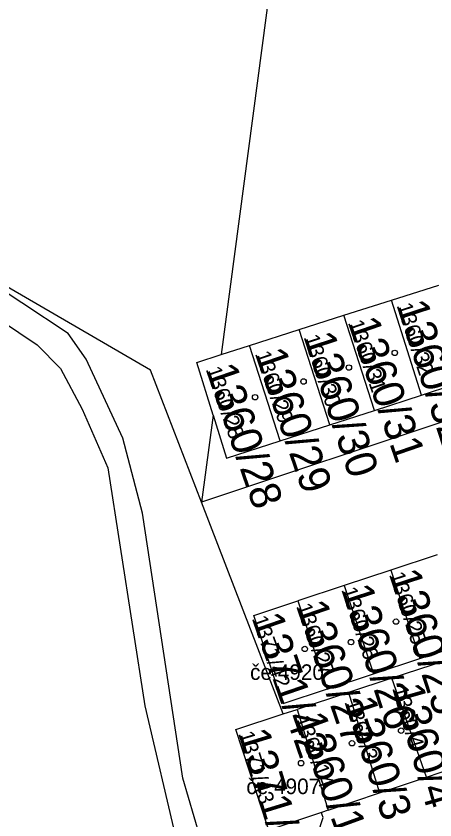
# Model space of a CAD drawing. Extents: x -763628 to -761565, y -976033 to -973833.
# Drawn here: x -762271.7 to -762244.7, y -975827.7 to -975776 of the extents above; entities that cross this region are included whole.
import ezdxf

# ---------------------------------------------------------------- set-up
doc = ezdxf.new("R2010")
doc.units = 0
for name, color, linetype in [('KN_cisla parcel 1000', 7, 'Continuous'), ('KN_cisla parcel 500', 7, 'Continuous'), ('KN_cisla popisna 500', 7, 'Continuous'), ('KN_hranice parcel', 7, 'Continuous'), ('KN_vecna bremena', 7, 'Continuous'), ('KN_znacky budov', 7, 'Continuous')]:
    doc.layers.add(name, color=color, linetype=linetype)

msp = doc.modelspace()

# ---------------------------------------------------------------- linework, layer by layer
at = {"layer": 'KN_hranice parcel'}
for p, q in [((-762211.54, -975791.24), (-762259.75, -975807.27)), ((-762247.52, -975794.27), (-762244.47, -975793.29)), ((-762250.58, -975795.24), (-762247.52, -975794.27)), ((-762245.57, -975800.37), (-762247.52, -975794.27)), ((-762253.46, -975796.16), (-762250.58, -975795.24)), ((-762248.61, -975801.36), (-762250.58, -975795.24)), ((-762256.66, -975797.19), (-762253.46, -975796.16)), ((-762251.49, -975802.29), (-762253.46, -975796.16)), ((-762258.49, -975797.77), (-762256.66, -975797.19)), ((-762254.69, -975803.32), (-762256.66, -975797.19)), ((-762245.57, -975800.37), (-762242.52, -975799.38)), ((-762248.61, -975801.36), (-762245.57, -975800.37)), ((-762259.01, -975801.66), (-762259.75, -975807.27)), ((-762251.49, -975802.29), (-762248.61, -975801.36)), ((-762254.69, -975803.32), (-762251.49, -975802.29)), ((-762254.48, -975820.89), (-762259.75, -975807.27)), ((-762244.57, -975810.66), (-762247.56, -975811.64)), ((-762247.56, -975811.64), (-762250.55, -975812.62)), ((-762247.56, -975811.64), (-762245.69, -975817.33)), ((-762250.55, -975812.62), (-762253.54, -975813.61)), ((-762250.55, -975812.62), (-762248.67, -975818.32)), ((-762253.54, -975813.61), (-762251.66, -975819.3)), ((-762245.69, -975817.33), (-762242.7, -975816.35)), ((-762248.67, -975818.32), (-762245.69, -975817.33)), ((-762244.06, -975817.47), (-762247.48, -975818.59)), ((-762251.66, -975819.3), (-762248.67, -975818.32)), ((-762247.48, -975818.59), (-762250.29, -975819.52)), ((-762245.26, -975824.96), (-762247.48, -975818.59)), ((-762250.29, -975819.52), (-762253.58, -975820.6)), ((-762250.29, -975819.52), (-762248.29, -975825.97)), ((-762254.48, -975820.89), (-762253.58, -975820.6)), ((-762253.58, -975820.6), (-762251.59, -975827.08)), ((-762245.26, -975824.96), (-762242, -975823.86)), ((-762248.29, -975825.97), (-762245.26, -975824.96)), ((-762251.59, -975827.08), (-762248.29, -975825.97)), ((-762251.59, -975827.08), (-762252.02, -975827.23))]:
    msp.add_line(p, q, dxfattribs=at)
for points in [[(-762241.74, -975630.06), (-762251.21, -975742.93), (-762258.49, -975797.77)], [(-762259.75, -975807.27), (-762263.04, -975798.76), (-762285.63, -975785.67), (-762302.67, -975776.15)], [(-762259.01, -975801.66), (-762260.06, -975798.27), (-762258.49, -975797.77)], [(-762259.01, -975801.66), (-762258.14, -975804.44), (-762254.69, -975803.32)], [(-762251.66, -975819.3), (-762254.51, -975820.24), (-762256.39, -975814.55), (-762253.54, -975813.61)], [(-762252.02, -975827.23), (-762255.41, -975828.37), (-762257.53, -975821.89), (-762254.48, -975820.89)], [(-762257.76, -975845.43), (-762251.91, -975827.55), (-762251.97, -975827.38), (-762252.02, -975827.23)]]:
    msp.add_lwpolyline(points, dxfattribs=at)
at = {"layer": 'KN_vecna bremena'}
msp.add_lwpolyline([(-762278.76, -975791.49), (-762270.35, -975797.15), (-762268.84, -975798.67), (-762267.44, -975801.27), (-762265.79, -975805.06), (-762263.4, -975820.37), (-762261.31, -975829.25), (-762259.92, -975830.8), (-762258.24, -975831.72), (-762255.36, -975832.24), (-762253.39, -975832.08), (-762252.98, -975830.81), (-762253.9, -975830.98), (-762256.77, -975830.85), (-762258.5, -975830.15), (-762259.86, -975828.76), (-762260.96, -975825.03), (-762263.56, -975807.98), (-762264.81, -975803.15), (-762267.19, -975798.07), (-762268.35, -975796.41), (-762277.32, -975790.49)], dxfattribs=at)
at = {"layer": 'KN_znacky budov'}
for centre in [(-762247.297, -975797.659), (-762250.257, -975798.599), (-762253.177, -975799.499), (-762256.297, -975800.509), (-762247.217, -975814.949), (-762250.117, -975816.269), (-762253.097, -975816.709), (-762246.887, -975821.969), (-762250.057, -975822.779), (-762253.337, -975824.059)]:
    msp.add_circle(centre, 0.175, dxfattribs=at)

# ---------------------------------------------------------------- texts
at = {"layer": 'KN_cisla parcel 1000'}
for s, rotation, p in [('1360/32', 288, (-762247.191, -975794.605)), ('1360/31', 289, (-762250.328, -975795.715)), ('1360/30', 288, (-762253.181, -975796.645)), ('1360/29', 289, (-762256.318, -975797.715)), ('1360/28', 289, (-762259.488, -975798.715)), ('1360/25', 288, (-762247.673, -975811.919)), ('1360/26', 288, (-762250.75, -975812.895)), ('1360/27', 289, (-762253.667, -975813.955)), ('1371/42', 289, (-762256.514, -975814.751)), ('1360/4', 286, (-762247.47, -975819.236)), ('1360/3', 288, (-762250.555, -975820.116)), ('1360/14', 290, (-762253.757, -975821.189)), ('1371/43', 287, (-762257.389, -975822.154))]:
    msp.add_text(s, height=2, rotation=rotation, dxfattribs=at).set_placement(p)
at = {"layer": 'KN_cisla parcel 500'}
for s, rotation, p in [('1360/32', 288, (-762247.191, -975794.605)), ('1360/31', 289, (-762250.328, -975795.715)), ('1360/30', 288, (-762253.181, -975796.645)), ('1360/29', 289, (-762256.318, -975797.715)), ('1360/28', 289, (-762259.488, -975798.715)), ('1360/25', 288, (-762247.673, -975811.919)), ('1360/26', 288, (-762250.75, -975812.895)), ('1360/27', 289, (-762253.667, -975813.955)), ('1371/42', 289, (-762256.514, -975814.751)), ('1360/4', 286, (-762247.47, -975819.236)), ('1360/3', 288, (-762250.555, -975820.116)), ('1360/14', 290, (-762253.757, -975821.189)), ('1371/43', 287, (-762257.389, -975822.154))]:
    msp.add_text(s, height=1, rotation=rotation, dxfattribs=at).set_placement(p)
at = {"layer": 'KN_cisla popisna 500'}
for s, p in [('če 4920', (-762256.621, -975818.701)), ('če 4907', (-762256.861, -975826.051))]:
    msp.add_text(s, height=1, dxfattribs=at).set_placement(p)

doc.saveas('drawing.dxf')
